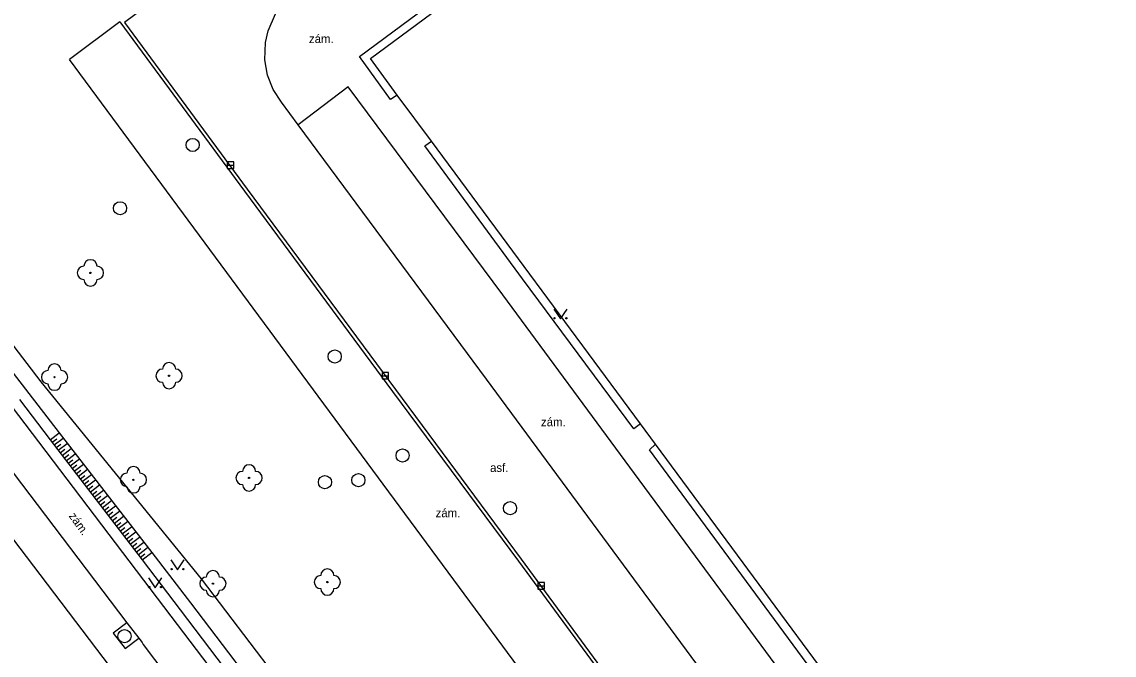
# Model space of a CAD drawing. Extents: x -596024 to -594475, y -1163820 to -1161957.
# Drawn here: x -594665.7 to -594582.7, y -1163116.5 to -1163068.4 of the extents above; entities that cross this region are included whole.
import ezdxf

# ---------------------------------------------------------------- set-up
doc = ezdxf.new("R2010")
doc.units = 0
for name, color, linetype in [('Level 10', 7, 'Continuous'), ('Level 11', 7, 'Continuous'), ('Level 14', 7, 'Continuous'), ('Level 15', 7, 'Continuous'), ('Level 22', 7, 'Continuous'), ('Level 27', 7, 'Continuous'), ('Level 36', 7, 'Continuous'), ('Level 40', 7, 'Continuous'), ('Level 5', 7, 'Continuous')]:
    doc.layers.add(name, color=color, linetype=linetype)

msp = doc.modelspace()

# ---------------------------------------------------------------- linework, layer by layer
at = {"layer": 'Level 10'}
for points in [[(-594644.69, -1163076.23), (-594645.97, -1163074.5), (-594646.59, -1163073.55), (-594647.03, -1163072.45), (-594647.23, -1163071.29), (-594647.19, -1163069.99), (-594646.99, -1163069.1), (-594646.42, -1163067.81), (-594645.66, -1163066.79), (-594644.7, -1163065.97), (-594641.07, -1163063.34)], [(-594476.38, -1163295.95), (-594483.21, -1163286.71), (-594496.95, -1163267.99), (-594509.44, -1163251.06), (-594520.92, -1163235.64), (-594534.84, -1163216.72), (-594549.23, -1163197.24), (-594565.49, -1163175.29), (-594578.05, -1163158.33), (-594594.16, -1163136.56), (-594607.21, -1163118.84), (-594619.14, -1163102.72), (-594629.15, -1163089.16), (-594640.89, -1163073.35), (-594644.69, -1163076.23)], [(-594658.96, -1163117.43), (-594671.2, -1163101.36)]]:
    msp.add_lwpolyline(points, dxfattribs=at)
at = {"layer": 'Level 11'}
for points in [[(-594475.47, -1162933.57), (-594478.68, -1162935.95), (-594494.51, -1162947.61), (-594509.62, -1162958.8), (-594526.03, -1162970.87), (-594541.24, -1162982.17), (-594549.6, -1162988.28), (-594567.93, -1163001.9), (-594587.26, -1163016.21), (-594605.87, -1163029.9), (-594626.57, -1163045.24), (-594648.22, -1163061.27), (-594657.91, -1163068.45)], [(-594637.16, -1163073.98), (-594637.69, -1163074.31), (-594640.03, -1163071.05), (-594619.17, -1163055.6), (-594598.34, -1163040.26), (-594586.06, -1163031.12), (-594585.67, -1163031.64)], [(-594658.25, -1163068.41), (-594662.09, -1163071.26)], [(-594658.25, -1163068.41), (-594648.78, -1163081.26), (-594637.52, -1163096.5), (-594627.94, -1163109.39), (-594616.36, -1163125.13), (-594603.5, -1163142.69), (-594587.25, -1163164.52), (-594574.42, -1163181.74), (-594559, -1163202.7), (-594543.73, -1163223.28), (-594530.41, -1163241.31), (-594518.2, -1163257.82), (-594506.57, -1163273.57), (-594492.81, -1163292.25), (-594492.53, -1163292.63), (-594483.61, -1163304.74), (-594481.85, -1163307.13)], [(-594657.91, -1163068.45), (-594648.58, -1163081.11), (-594637.31, -1163096.34), (-594627.74, -1163109.24), (-594616.16, -1163124.98), (-594603.29, -1163142.54), (-594587.04, -1163164.37), (-594574.22, -1163181.58), (-594558.79, -1163202.55), (-594543.52, -1163223.13), (-594530.21, -1163241.16), (-594518, -1163257.67), (-594506.37, -1163273.42), (-594492.33, -1163292.48), (-594481.65, -1163306.98), (-594481.85, -1163307.13)], [(-594496.66, -1163295.08), (-594662.09, -1163071.26)], [(-594480.26, -1163298.73), (-594487.23, -1163289.32), (-594500.98, -1163270.61), (-594513.05, -1163254.27), (-594524.82, -1163238.32), (-594538.75, -1163219.51), (-594553.56, -1163199.46), (-594569.42, -1163177.97), (-594581.93, -1163161.1), (-594598.22, -1163139.15), (-594611.25, -1163121.45), (-594623.1, -1163105.4), (-594630.38, -1163095.55), (-594644.69, -1163076.23)], [(-594618.68, -1163098.94), (-594619.19, -1163099.32), (-594627.64, -1163087.94), (-594635.08, -1163077.84), (-594634.55, -1163077.48)], [(-594666.52, -1163097.58), (-594654.37, -1163113.56)], [(-594668.84, -1163099.42), (-594657.72, -1163114.07)], [(-594596.24, -1163130.41), (-594605.64, -1163117.65), (-594618, -1163100.92), (-594617.53, -1163100.49)], [(-594654.37, -1163113.56), (-594642.27, -1163129.5)], [(-594657.72, -1163114.07), (-594658.75, -1163114.85)], [(-594657.72, -1163114.07), (-594656.82, -1163115.24)], [(-594658.75, -1163114.85), (-594657.84, -1163116.01)], [(-594657.84, -1163116.01), (-594656.82, -1163115.24)], [(-594656.82, -1163115.24), (-594656.57, -1163115.57)], [(-594656.57, -1163115.57), (-594656.47, -1163115.71)], [(-594656.47, -1163115.71), (-594644.57, -1163131.47)]]:
    msp.add_lwpolyline(points, dxfattribs=at)
at = {"layer": 'Level 14'}
for points in [[(-594679.11, -1163078.62), (-594662.86, -1163099.63), (-594655.83, -1163108.73)], [(-594676.17, -1163080.21), (-594664.25, -1163095.75)], [(-594664.25, -1163095.75), (-594652.08, -1163110.72)], [(-594665.88, -1163097.1), (-594663.55, -1163100.16), (-594656.56, -1163109.29)], [(-594655.83, -1163108.73), (-594652.89, -1163112.54)], [(-594656.56, -1163109.29), (-594653.66, -1163113.09)], [(-594652.08, -1163110.72), (-594644.67, -1163120.44), (-594640.28, -1163126.21)], [(-594652.89, -1163112.54), (-594646.06, -1163121.5), (-594641.81, -1163127.06)], [(-594653.66, -1163113.09), (-594641.56, -1163129.04)]]:
    msp.add_lwpolyline(points, dxfattribs=at)
at = {"layer": 'Level 15'}
for points in [[(-594663.55, -1163100.16), (-594662.86, -1163099.63)], [(-594663.39, -1163100.35), (-594663.05, -1163100.09)], [(-594663.24, -1163100.55), (-594662.56, -1163100.03)], [(-594663.09, -1163100.75), (-594662.74, -1163100.49)], [(-594662.94, -1163100.95), (-594662.25, -1163100.43)], [(-594662.79, -1163101.15), (-594662.44, -1163100.88)], [(-594662.63, -1163101.35), (-594661.95, -1163100.82)], [(-594662.48, -1163101.55), (-594662.13, -1163101.28)], [(-594662.33, -1163101.75), (-594661.64, -1163101.22)], [(-594662.18, -1163101.94), (-594661.83, -1163101.68)], [(-594662.03, -1163102.14), (-594661.33, -1163101.61)], [(-594661.88, -1163102.34), (-594661.53, -1163102.07)], [(-594661.72, -1163102.54), (-594661.03, -1163102.01)], [(-594661.57, -1163102.74), (-594661.22, -1163102.47)], [(-594661.42, -1163102.94), (-594660.72, -1163102.4)], [(-594661.27, -1163103.14), (-594660.92, -1163102.87)], [(-594661.12, -1163103.33), (-594660.42, -1163102.8)], [(-594660.96, -1163103.53), (-594660.61, -1163103.26)], [(-594660.81, -1163103.73), (-594660.11, -1163103.2)], [(-594660.66, -1163103.93), (-594660.31, -1163103.66)], [(-594660.51, -1163104.13), (-594659.81, -1163103.59)], [(-594660.36, -1163104.33), (-594660, -1163104.06)], [(-594660.2, -1163104.53), (-594659.5, -1163103.99)], [(-594660.05, -1163104.72), (-594659.7, -1163104.45)], [(-594659.9, -1163104.92), (-594659.19, -1163104.38)], [(-594659.75, -1163105.12), (-594659.39, -1163104.85)], [(-594659.6, -1163105.32), (-594658.89, -1163104.78)], [(-594659.45, -1163105.52), (-594659.09, -1163105.25)], [(-594659.29, -1163105.72), (-594658.58, -1163105.17)], [(-594658.99, -1163106.12), (-594658.28, -1163105.57)], [(-594659.14, -1163105.92), (-594658.78, -1163105.64)], [(-594658.84, -1163106.31), (-594658.48, -1163106.04)], [(-594658.69, -1163106.51), (-594657.97, -1163105.97)], [(-594658.38, -1163106.91), (-594657.67, -1163106.36)], [(-594658.54, -1163106.71), (-594658.18, -1163106.44)], [(-594658.23, -1163107.11), (-594657.87, -1163106.83)], [(-594658.08, -1163107.31), (-594657.36, -1163106.76)], [(-594657.93, -1163107.5), (-594657.57, -1163107.23)], [(-594657.78, -1163107.7), (-594657.05, -1163107.15)], [(-594657.62, -1163107.9), (-594657.26, -1163107.63)], [(-594657.47, -1163108.1), (-594656.75, -1163107.55)], [(-594657.32, -1163108.3), (-594656.96, -1163108.02)], [(-594657.17, -1163108.5), (-594656.44, -1163107.94)], [(-594657.02, -1163108.7), (-594656.65, -1163108.42)], [(-594656.87, -1163108.9), (-594656.14, -1163108.34)], [(-594656.71, -1163109.09), (-594656.35, -1163108.82)], [(-594656.56, -1163109.29), (-594655.83, -1163108.73)]]:
    msp.add_lwpolyline(points, dxfattribs=at)
at = {"layer": 'Level 22'}
for centre in [(-594660.49, -1163087.48), (-594663.22, -1163095.4), (-594654.51, -1163095.29), (-594648.43, -1163103.06), (-594657.22, -1163103.2), (-594651.18, -1163111.09), (-594642.48, -1163110.97)]:
    msp.add_circle(centre, 0.05, dxfattribs=at)
for centre, start, end in [((-594660.99, -1163087.48), 90, 270), ((-594660.49, -1163086.98), 0, 180), ((-594659.99, -1163087.48), 270, 90), ((-594660.49, -1163087.98), 180, 0), ((-594663.22, -1163094.9), 0, 180), ((-594654.51, -1163094.79), 0, 180), ((-594663.72, -1163095.4), 90, 270), ((-594662.72, -1163095.4), 270, 90), ((-594655.01, -1163095.29), 90, 270), ((-594654.01, -1163095.29), 270, 90), ((-594663.22, -1163095.9), 180, 0), ((-594654.51, -1163095.79), 180, 0), ((-594657.22, -1163102.7), 0, 180), ((-594648.43, -1163102.56), 0, 180), ((-594657.72, -1163103.2), 90, 270), ((-594656.72, -1163103.2), 270, 90), ((-594648.93, -1163103.06), 90, 270), ((-594647.93, -1163103.06), 270, 90), ((-594657.22, -1163103.7), 180, 0), ((-594648.43, -1163103.56), 180, 0), ((-594651.18, -1163110.59), 0, 180), ((-594642.98, -1163110.97), 90, 270), ((-594642.48, -1163110.47), 0, 180), ((-594641.98, -1163110.97), 270, 90), ((-594651.68, -1163111.09), 90, 270), ((-594650.68, -1163111.09), 270, 90), ((-594651.18, -1163111.59), 180, 0), ((-594642.48, -1163111.47), 180, 0)]:
    msp.add_arc(centre, 0.5, start, end, dxfattribs=at)
at = {"layer": 'Level 27'}
for p, q in [((-594650.1, -1163079.3), (-594649.6, -1163079.3)), ((-594638.32, -1163095.29), (-594637.82, -1163095.29)), ((-594626.48, -1163111.26), (-594625.98, -1163111.26))]:
    msp.add_line(p, q, dxfattribs=at)
for points in [[(-594650.1, -1163079.55), (-594649.6, -1163079.55), (-594649.6, -1163079.05), (-594650.1, -1163079.05)], [(-594638.32, -1163095.54), (-594637.82, -1163095.54), (-594637.82, -1163095.04), (-594638.32, -1163095.04)], [(-594626.48, -1163111.51), (-594625.98, -1163111.51), (-594625.98, -1163111.01), (-594626.48, -1163111.01)]]:
    msp.add_lwpolyline(points, close=True, dxfattribs=at)
for centre in [(-594652.72, -1163077.76), (-594658.24, -1163082.57), (-594641.92, -1163093.83), (-594636.76, -1163101.35), (-594642.66, -1163103.38), (-594640.12, -1163103.23), (-594628.59, -1163105.36), (-594657.9, -1163115.08)]:
    msp.add_circle(centre, 0.5, dxfattribs=at)
at = {"layer": 'Level 36'}
for points in [[(-594625.26, -1163090.23), (-594624.76, -1163090.98), (-594624.26, -1163090.23)], [(-594654.37, -1163109.29), (-594653.87, -1163110.04), (-594653.37, -1163109.29)], [(-594656.07, -1163110.65), (-594655.57, -1163111.4), (-594655.07, -1163110.65)]]:
    msp.add_lwpolyline(points, dxfattribs=at)
for centre in [(-594625.21, -1163090.93), (-594624.311, -1163090.93), (-594654.32, -1163109.99), (-594653.421, -1163109.99), (-594656.02, -1163111.35), (-594655.121, -1163111.35)]:
    msp.add_circle(centre, 0.05, dxfattribs=at)
at = {"layer": 'Level 5'}
for points in [[(-594639.19, -1163071.2), (-594585.67, -1163031.64)], [(-594637.16, -1163073.98), (-594639.19, -1163071.2)], [(-594634.55, -1163077.48), (-594637.16, -1163073.98)], [(-594618.68, -1163098.94), (-594634.55, -1163077.48)], [(-594617.53, -1163100.49), (-594618.68, -1163098.94)], [(-594595.97, -1163129.67), (-594617.53, -1163100.49)]]:
    msp.add_lwpolyline(points, dxfattribs=at)

# ---------------------------------------------------------------- texts
at = {"layer": 'Level 40'}
for s, p in [('zám.', (-594643.88, -1163070.02)), ('zám.', (-594626.24, -1163099.13)), ('asf.', (-594630.11, -1163102.6)), ('zám.', (-594634.25, -1163106.04))]:
    msp.add_text(s, height=0.65, dxfattribs=at).set_placement(p)
msp.add_text('zám.', height=0.65, rotation=305.47, dxfattribs=at).set_placement((-594662.17, -1163105.95))

doc.saveas('drawing.dxf')
